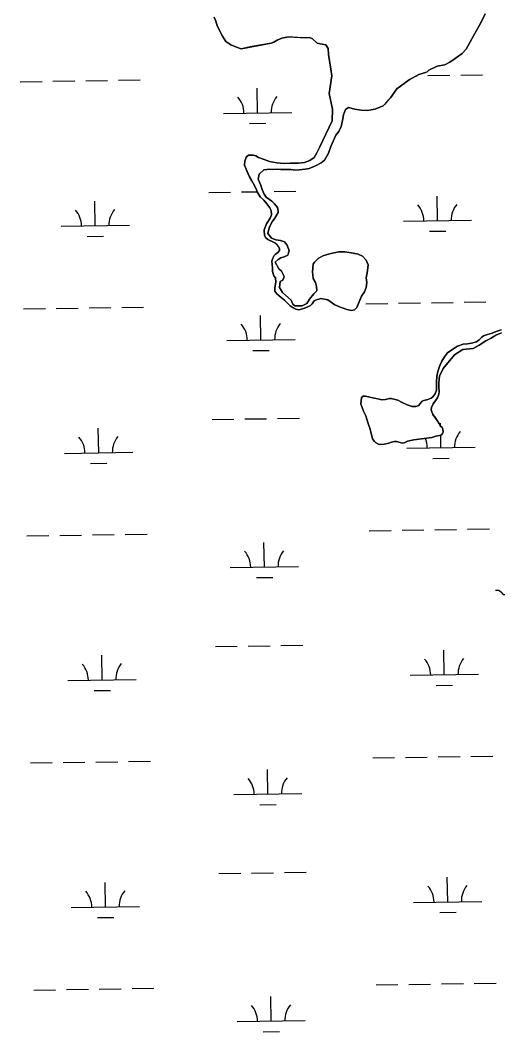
# Model space of a CAD drawing. Extents: x 3807117 to 3845308, y 337856 to 363736.
# Drawn here: x 3836000 to 3836700, y 352703 to 354185 of the extents above; entities that cross this region are included whole.
import ezdxf

# ---------------------------------------------------------------- set-up
doc = ezdxf.new("R2010")
doc.units = 0
doc.layers.add('V-TOPO-SHOR', color=7, linetype='Continuous')
doc.layers.add('V-WETL-SWMP', color=7, linetype='Continuous')

msp = doc.modelspace()

# ---------------------------------------------------------------- linework, layer by layer
at = {"layer": 'V-TOPO-SHOR'}
for points in [[(3836457, 354103.5), (3836455.2, 354113.4), (3836452.1, 354134.7), (3836451.4, 354143.6), (3836448.1, 354149.2), (3836439.7, 354150.6), (3836435.5, 354151.6), (3836428.6, 354157.7), (3836423.9, 354159.6), (3836418.7, 354159), (3836412.9, 354159.4), (3836393.1, 354160.5), (3836383.7, 354158.7), (3836376.5, 354156), (3836371.8, 354152.7), (3836367.7, 354151.6), (3836339.6, 354146.3), (3836324, 354143.3), (3836317.2, 354145.7), (3836308.7, 354149.2), (3836301.3, 354153.7), (3836296.5, 354161.5), (3836292.6, 354169.2), (3836288.8, 354176.9), (3836286.6, 354183.7), (3836284.3, 354189.4)], [(3836681.5, 354194.2), (3836676, 354182.1), (3836661.9, 354157.7), (3836653.9, 354142.4), (3836647.8, 354136.5), (3836637.5, 354129), (3836629.8, 354123.6), (3836622.6, 354119.8), (3836611.2, 354117.9), (3836599.3, 354111.9), (3836598.3, 354110.9), (3836596.7, 354109.3), (3836594.2, 354108.2), (3836584.3, 354105.3), (3836570.4, 354097.7), (3836552.4, 354084.3), (3836542.8, 354071.5), (3836538.7, 354066.7), (3836534.7, 354061.9), (3836532.1, 354059.8), (3836526.4, 354057), (3836519.7, 354054.8), (3836509.3, 354053), (3836499.9, 354053.3), (3836490.5, 354054.7), (3836481.5, 354057.1)], [(3836349.4, 353984), (3836357.8, 353981.1), (3836365.6, 353978.1), (3836376.1, 353976.3), (3836387, 353975), (3836395.8, 353975.7), (3836407.8, 353975.4), (3836416.6, 353976.7), (3836424.8, 353979.5), (3836431, 353983.8), (3836435, 353990.6), (3836439.5, 353999.5), (3836457.3, 354037.4), (3836458, 354054.5), (3836452.8, 354077.8), (3836457, 354103.5)], [(3836481.5, 354057.1), (3836476.9, 354054.4), (3836474, 354046.3), (3836472.6, 354038), (3836470.7, 354029.1), (3836467.2, 354022.2), (3836462.7, 354016.4), (3836455.3, 354000.2), (3836451.9, 353990.2), (3836445.9, 353980.2), (3836441.3, 353975.9), (3836434.1, 353972.1), (3836429.5, 353970), (3836423.8, 353967.7), (3836417.6, 353966.6), (3836408.8, 353965.8), (3836403.6, 353965.2), (3836396.8, 353966.1), (3836388.5, 353966.4), (3836382.3, 353966.3), (3836376.5, 353966.7), (3836369.8, 353966.5), (3836366.1, 353967), (3836357.3, 353965.7), (3836350.2, 353959.3), (3836348.8, 353952), (3836352.1, 353944.3), (3836354.9, 353937.1), (3836357.6, 353930.4), (3836360.8, 353925.8), (3836368.8, 353919.7), (3836373, 353916.2), (3836377.3, 353910.6), (3836378.4, 353905.9), (3836378, 353903.3), (3836376.5, 353900.7), (3836373.5, 353894.9), (3836369.4, 353889.6), (3836366, 353883.3), (3836364.5, 353879.1), (3836363.1, 353872.8), (3836368.4, 353865.7), (3836374.7, 353863.2), (3836381.5, 353862.4), (3836387.3, 353860.4), (3836388.9, 353858.4), (3836391.5, 353855.3), (3836394.3, 353847.1), (3836392.4, 353840.8), (3836387.2, 353838.6), (3836382.1, 353836.9), (3836378, 353834.7), (3836373.9, 353830.5), (3836379.3, 353820.7), (3836383, 353817.2), (3836386.8, 353809.5), (3836384.9, 353804.2), (3836381.3, 353802.1), (3836379.9, 353793.7), (3836384.3, 353786), (3836389, 353782), (3836397, 353774.9), (3836399.7, 353769.2), (3836402.4, 353766.7), (3836413.3, 353766.4)], [(3836440.9, 353777.2), (3836433.1, 353774.9), (3836431.1, 353773.8), (3836428, 353769.6), (3836425.5, 353767), (3836420.9, 353764.8), (3836413.7, 353762), (3836408.5, 353760.9), (3836404.3, 353761.8), (3836400.1, 353763.8), (3836395.9, 353766.8), (3836391.6, 353770.9), (3836387.4, 353774.9), (3836382.6, 353779), (3836376.3, 353784), (3836373.1, 353788.1), (3836373.5, 353792.8), (3836374.8, 353801.2), (3836374.2, 353807.4), (3836372, 353810.4), (3836369.8, 353817.1), (3836369.7, 353822.3), (3836368.9, 353832.2), (3836370.4, 353836.4), (3836372.4, 353840.1), (3836373.9, 353841.7), (3836377.5, 353844.9), (3836380, 353847.5), (3836380, 353850.1), (3836378.8, 353853.7), (3836376.7, 353855.8), (3836373.5, 353858.8), (3836369.3, 353860.8), (3836363, 353863.8), (3836359.9, 353866.3), (3836358.2, 353869.4), (3836357.5, 353877.7), (3836358.5, 353880.3), (3836361, 353886.6), (3836363, 353889.7), (3836366.5, 353895), (3836368.5, 353899.7), (3836367.8, 353906.5), (3836366.1, 353910.1), (3836361.8, 353916.2), (3836357.1, 353921.3), (3836351.7, 353926.4), (3836347.4, 353933.5), (3836346.3, 353936.6), (3836343.6, 353942.8), (3836339.8, 353949.5), (3836336, 353955.6), (3836333.3, 353961.8), (3836331.1, 353966.9), (3836328.9, 353972.6), (3836329.3, 353978.3), (3836331.2, 353984.1), (3836332.2, 353985.2), (3836334.8, 353987.3), (3836336.9, 353987.3), (3836341.5, 353987.5), (3836345.2, 353986.5), (3836349.4, 353984)], [(3836435.1, 353788.7), (3836434.5, 353795), (3836432.8, 353800.6), (3836429.5, 353806.8), (3836428.3, 353816.6), (3836429.6, 353827.6), (3836431.6, 353830.7), (3836436.6, 353836.1), (3836443.8, 353839.9), (3836453.6, 353842.7), (3836467.1, 353845.6), (3836475.9, 353845.8), (3836487.9, 353844), (3836495.7, 353842.1), (3836502, 353839.6), (3836507.4, 353833.5), (3836510.1, 353826.8), (3836509.7, 353822.1), (3836508.8, 353814.8), (3836507.4, 353807.5), (3836508.1, 353800.8), (3836507.2, 353793.5), (3836504.8, 353787.2), (3836500.2, 353780.9), (3836494.8, 353767.8), (3836493.4, 353764.1), (3836490.3, 353760.9), (3836485.7, 353759.8), (3836478.9, 353761.2), (3836467.9, 353765.1), (3836461.3, 353768.3)], [(3836413.3, 353766.4), (3836420, 353770.2), (3836424, 353776.5), (3836430.6, 353784), (3836435.1, 353788.7)], [(3836461.3, 353768.3), (3836450.8, 353775.3), (3836440.9, 353777.2)], [(3836705.8, 353727.1), (3836697.5, 353723.8), (3836693.9, 353721.6), (3836690.3, 353719.4), (3836682.6, 353715.1), (3836672.8, 353709.1), (3836664, 353704.2), (3836648.9, 353702.8), (3836636.6, 353694.7), (3836620.3, 353675), (3836614.8, 353663.4), (3836613.5, 353654.5), (3836613.6, 353647.2), (3836614.3, 353641), (3836613.8, 353637.3), (3836611.9, 353632), (3836605.3, 353623), (3836602.8, 353617.7), (3836602.4, 353614.1)], [(3836602.5, 353631.3), (3836604.5, 353632.9), (3836607.1, 353635.6), (3836608.6, 353637.7), (3836610.1, 353643), (3836610.5, 353648.7), (3836610.3, 353655.5), (3836610.6, 353663.3), (3836612.1, 353670.2), (3836615, 353679.1), (3836618, 353685.4), (3836622, 353691.8), (3836626.6, 353697.6), (3836634.3, 353703), (3836641, 353707.4), (3836649.3, 353710.2), (3836656, 353710.8), (3836661.8, 353712), (3836669, 353713.7), (3836673.1, 353717), (3836676.7, 353720.7), (3836679.3, 353722.8), (3836685, 353724.5), (3836691.7, 353726.8), (3836697.9, 353729), (3836705.2, 353731.3)], [(3836602.4, 353614.1), (3836605.1, 353607.3), (3836607.3, 353604.3), (3836611.1, 353598.6), (3836613.8, 353594.5), (3836615.9, 353590.9), (3836618.6, 353588.3), (3836619.7, 353585.7), (3836620.3, 353581.6), (3836619.3, 353579.5), (3836617.8, 353577.4), (3836614.7, 353576.8), (3836609.5, 353575.6), (3836603.3, 353573.9), (3836577.3, 353570.2), (3836567.9, 353568.4), (3836562.7, 353565.7), (3836560.6, 353565.6), (3836557, 353566.6), (3836551.7, 353568), (3836548.1, 353567.9), (3836544.4, 353566.8), (3836540.3, 353565.2), (3836536.7, 353564.6), (3836533.5, 353564), (3836528.9, 353563.3), (3836525.2, 353563.8), (3836521, 353566.3), (3836519.4, 353567.8), (3836516.6, 353571.9), (3836513.2, 353585.9), (3836510.4, 353592.7), (3836508.2, 353600.5), (3836506.5, 353605.6), (3836503.2, 353612.4), (3836499.3, 353623.2), (3836500.2, 353631.6), (3836501.7, 353633.7), (3836502.2, 353634.3), (3836506.4, 353634.4), (3836519, 353631.5), (3836524.2, 353630.6), (3836530, 353629.1), (3836535.7, 353629.3), (3836541.4, 353631), (3836544, 353631), (3836547.7, 353630.1), (3836553.5, 353628.6), (3836558.8, 353625.6), (3836567.2, 353621.6), (3836574.6, 353619.2), (3836579.8, 353619.3), (3836584.5, 353620.5)], [(3836584.5, 353620.5), (3836586, 353623.1), (3836587, 353624.2), (3836589.5, 353626.8), (3836591.6, 353627.9), (3836597.8, 353629.6), (3836602.5, 353631.3)], [(3836697, 353350.3), (3836701.8, 353350), (3836704.6, 353347.8), (3836708, 353343.7), (3836713.9, 353343.6), (3836719.7, 353344.6), (3836726.2, 353345.9), (3836731.3, 353348.2), (3836735.2, 353347.7), (3836741, 353342.6), (3836744.4, 353338.5), (3836748.4, 353337.4), (3836754.2, 353337.1), (3836759.7, 353335.6), (3836765.7, 353332.5), (3836770.7, 353329.7), (3836774.5, 353327.3), (3836777, 353324.9)]]:
    msp.add_lwpolyline(points, dxfattribs=at)
at = {"layer": 'V-WETL-SWMP'}
for p, q in [((3836000, 354094.8), (3836032, 354095.3)), ((3836048, 354095.5), (3836080, 354096)), ((3836096, 354096.3), (3836127.9, 354096.7)), ((3836143.9, 354097), (3836175.9, 354097.5)), ((3836581, 354103.5), (3836581.8, 354103.5)), ((3836597.8, 354103.8), (3836629.8, 354104.3)), ((3836645.8, 354104.5), (3836677.8, 354105)), ((3836348, 354049.3), (3836347.5, 354085.3)), ((3836298, 354048.5), (3836398, 354050)), ((3836336.2, 354033.7), (3836360.2, 354034)), ((3836276.3, 353932.8), (3836308.3, 353933.2)), ((3836324.3, 353933.5), (3836347.3, 353933.8)), ((3836356.1, 353934), (3836356.3, 353934)), ((3836372.3, 353934.2), (3836404.3, 353934.7)), ((3836110, 353883.8), (3836109.4, 353919.8)), ((3836611.8, 353891.4), (3836611.3, 353927.4)), ((3836561.8, 353890.6), (3836661.8, 353892.1)), ((3836060, 353883.1), (3836160, 353884.6)), ((3836600.1, 353875.8), (3836624.1, 353876.1)), ((3836098.2, 353868.2), (3836122.2, 353868.6)), ((3836506.8, 353769.7), (3836538.8, 353770.2)), ((3836554.8, 353770.4), (3836586.8, 353770.9)), ((3836602.8, 353771.1), (3836634.8, 353771.6)), ((3836650.8, 353771.9), (3836682.8, 353772.3)), ((3836004.9, 353762.2), (3836036.9, 353762.7)), ((3836052.9, 353762.9), (3836084.9, 353763.4)), ((3836100.9, 353763.6), (3836132.9, 353764.1)), ((3836148.9, 353764.3), (3836180.9, 353764.8)), ((3836353, 353716.6), (3836352.4, 353752.6)), ((3836303, 353715.9), (3836403, 353717.4)), ((3836341.2, 353701), (3836365.2, 353701.4)), ((3836281.3, 353600.1), (3836313.3, 353600.6)), ((3836329.3, 353600.9), (3836361.3, 353601.3)), ((3836377.3, 353601.6), (3836409.3, 353602)), ((3836616.3, 353590.5), (3836616.3, 353594.7)), ((3836115, 353551.2), (3836114.4, 353587.2)), ((3836616.8, 353558.7), (3836616.5, 353577.1)), ((3836065, 353550.5), (3836165, 353552)), ((3836566.8, 353558), (3836666.8, 353559.5)), ((3836103.2, 353535.6), (3836127.2, 353536)), ((3836605, 353543.1), (3836629, 353543.5)), ((3836009.9, 353429.5), (3836041.9, 353430)), ((3836057.9, 353430.3), (3836089.9, 353430.7)), ((3836105.9, 353431), (3836137.9, 353431.5)), ((3836153.9, 353431.7), (3836185.9, 353432.2)), ((3836511.8, 353437.1), (3836543.8, 353437.5)), ((3836559.8, 353437.8), (3836591.8, 353438.3)), ((3836607.8, 353438.5), (3836639.8, 353439)), ((3836655.8, 353439.2), (3836687.8, 353439.7)), ((3836358, 353384), (3836357.4, 353420)), ((3836308, 353383.3), (3836408, 353384.8)), ((3836346.2, 353368.4), (3836370.2, 353368.8)), ((3836286.3, 353267.5), (3836318.3, 353268)), ((3836334.3, 353268.2), (3836366.3, 353268.7)), ((3836382.3, 353268.9), (3836414.3, 353269.4)), ((3836119.9, 353218.6), (3836119.4, 353254.6)), ((3836621.8, 353226.1), (3836621.3, 353262.1)), ((3836070, 353217.8), (3836169.9, 353219.3)), ((3836571.8, 353225.3), (3836671.8, 353226.8)), ((3836610, 353210.5), (3836634, 353210.8)), ((3836108.2, 353203), (3836132.2, 353203.3)), ((3836516.8, 353104.4), (3836548.8, 353104.9)), ((3836564.8, 353105.1), (3836596.8, 353105.6)), ((3836612.8, 353105.9), (3836644.8, 353106.3)), ((3836660.8, 353106.6), (3836692.7, 353107.1)), ((3836014.9, 353096.9), (3836046.9, 353097.4)), ((3836062.9, 353097.6), (3836094.9, 353098.1)), ((3836110.9, 353098.3), (3836142.9, 353098.8)), ((3836158.9, 353099.1), (3836190.9, 353099.5)), ((3836363, 353051.4), (3836362.4, 353087.4)), ((3836313, 353050.6), (3836412.9, 353052.1)), ((3836351.2, 353035.8), (3836375.2, 353036.1)), ((3836291.3, 352934.9), (3836323.3, 352935.3)), ((3836339.3, 352935.6), (3836371.3, 352936.1)), ((3836387.3, 352936.3), (3836419.3, 352936.8)), ((3836626.8, 352893.4), (3836626.2, 352929.4)), ((3836124.9, 352885.9), (3836124.4, 352921.9)), ((3836576.8, 352892.7), (3836676.8, 352894.2)), ((3836074.9, 352885.2), (3836174.9, 352886.7)), ((3836113.2, 352870.3), (3836137.2, 352870.7)), ((3836615, 352877.8), (3836639, 352878.2)), ((3836019.9, 352764.3), (3836051.9, 352764.7)), ((3836067.9, 352765), (3836099.9, 352765.5)), ((3836115.9, 352765.7), (3836147.9, 352766.2)), ((3836163.9, 352766.4), (3836195.9, 352766.9)), ((3836521.8, 352771.8), (3836553.7, 352772.3)), ((3836569.7, 352772.5), (3836601.7, 352773)), ((3836617.7, 352773.2), (3836649.7, 352773.7)), ((3836665.7, 352773.9), (3836697.7, 352774.4)), ((3836367.9, 352718.7), (3836367.4, 352754.7)), ((3836317.9, 352718), (3836417.9, 352719.5)), ((3836356.2, 352703.1), (3836380.2, 352703.5))]:
    msp.add_line(p, q, dxfattribs=at)
for points in [[(3836284.3, 354189.4), (3836286.6, 354183.7), (3836288.8, 354176.9), (3836296.5, 354161.5), (3836301.3, 354153.7), (3836308.7, 354149.2), (3836317.2, 354145.7), (3836324, 354143.3), (3836367.7, 354151.6), (3836371.8, 354152.7), (3836376.5, 354156), (3836383.7, 354158.7), (3836393.1, 354160.5), (3836418.7, 354159), (3836423.9, 354159.6), (3836428.6, 354157.7), (3836435.5, 354151.6), (3836439.7, 354150.6), (3836448.1, 354149.2), (3836451.4, 354143.6), (3836452.1, 354134.7), (3836455.2, 354113.4), (3836457, 354103.5), (3836452.8, 354077.8), (3836458, 354054.5), (3836457.3, 354037.4), (3836439.5, 353999.5), (3836435, 353990.6), (3836431, 353983.8), (3836424.8, 353979.5), (3836416.6, 353976.7), (3836407.8, 353975.4), (3836395.8, 353975.7), (3836387, 353975), (3836376.1, 353976.3), (3836365.6, 353978.1), (3836357.8, 353981.1), (3836349.4, 353984), (3836345.2, 353986.5), (3836341.5, 353987.5), (3836334.8, 353987.3), (3836332.2, 353985.2), (3836331.2, 353984.1), (3836329.3, 353978.3), (3836328.9, 353972.6), (3836331.1, 353966.9), (3836336, 353955.6), (3836339.8, 353949.5), (3836343.6, 353942.8), (3836346.3, 353936.6), (3836347.4, 353933.5), (3836351.7, 353926.4), (3836357.1, 353921.3), (3836361.8, 353916.2), (3836366.1, 353910.1), (3836367.8, 353906.5), (3836368.5, 353899.7), (3836366.5, 353895), (3836361, 353886.6), (3836357.5, 353877.7), (3836358.2, 353869.4), (3836359.9, 353866.3), (3836363, 353863.8), (3836373.5, 353858.8), (3836378.8, 353853.7), (3836380, 353850.1), (3836380, 353847.5), (3836377.5, 353844.9), (3836373.9, 353841.7), (3836372.4, 353840.1), (3836370.4, 353836.4), (3836368.9, 353832.2), (3836369.7, 353822.3), (3836369.8, 353817.1), (3836372, 353810.4), (3836374.2, 353807.4), (3836374.8, 353801.2), (3836373.5, 353792.8), (3836373.1, 353788.1), (3836376.3, 353784), (3836382.6, 353779), (3836387.4, 353774.9), (3836395.9, 353766.8), (3836400.1, 353763.8), (3836404.3, 353761.8), (3836408.5, 353760.9), (3836413.7, 353762), (3836420.9, 353764.8), (3836425.5, 353767), (3836428, 353769.6), (3836431.1, 353773.8), (3836433.1, 353774.9), (3836440.9, 353777.2), (3836450.8, 353775.3), (3836461.3, 353768.3), (3836467.9, 353765.1), (3836478.9, 353761.2), (3836485.7, 353759.8), (3836490.3, 353760.9), (3836493.4, 353764.1)], [(3836542.8, 354071.5), (3836552.4, 354084.3), (3836570.4, 354097.7), (3836584.3, 354105.3), (3836594.2, 354108.2), (3836596.7, 354109.3), (3836599.3, 354111.9), (3836611.2, 354117.9), (3836622.6, 354119.8), (3836629.8, 354123.6), (3836637.5, 354129), (3836647.8, 354136.5), (3836653.9, 354142.4), (3836661.9, 354157.7), (3836676, 354182.1), (3836681.5, 354194.2)], [(3836493.4, 353764.1), (3836500.2, 353780.9), (3836504.8, 353787.2), (3836507.2, 353793.5), (3836508.1, 353800.8), (3836507.4, 353807.5), (3836508.8, 353814.8), (3836509.7, 353822.1), (3836510.1, 353826.8), (3836507.4, 353833.5), (3836502, 353839.6), (3836495.7, 353842.1), (3836487.9, 353844), (3836475.9, 353845.8), (3836467.1, 353845.6), (3836453.6, 353842.7), (3836443.8, 353839.9), (3836436.6, 353836.1), (3836431.6, 353830.7), (3836429.6, 353827.6), (3836428.3, 353816.6), (3836429.5, 353806.8), (3836432.8, 353800.6), (3836434.5, 353795), (3836435.1, 353788.7), (3836430.6, 353784), (3836424, 353776.5), (3836420, 353770.2), (3836413.3, 353766.4), (3836402.4, 353766.7), (3836399.7, 353769.2), (3836397, 353774.9), (3836389, 353782), (3836384.3, 353786), (3836379.9, 353793.7), (3836381.3, 353802.1), (3836384.9, 353804.2), (3836386.8, 353809.5), (3836383, 353817.2), (3836379.3, 353820.7), (3836373.9, 353830.5), (3836378, 353834.7), (3836382.1, 353836.9), (3836387.2, 353838.6), (3836392.4, 353840.8), (3836394.3, 353847.1), (3836391.5, 353855.3), (3836388.9, 353858.4), (3836387.3, 353860.4), (3836381.5, 353862.4), (3836374.7, 353863.2), (3836368.4, 353865.7), (3836363.1, 353872.8), (3836364.5, 353879.1), (3836366, 353883.3), (3836369.4, 353889.6), (3836373.5, 353894.9), (3836376.5, 353900.7), (3836378, 353903.3), (3836378.4, 353905.9), (3836377.3, 353910.6), (3836373, 353916.2), (3836368.8, 353919.7), (3836360.8, 353925.8), (3836357.6, 353930.4), (3836354.9, 353937.1), (3836352.1, 353944.3), (3836348.8, 353952), (3836350.2, 353959.3), (3836357.3, 353965.7), (3836366.1, 353967), (3836369.8, 353966.5), (3836376.5, 353966.7), (3836382.3, 353966.3), (3836388.5, 353966.4), (3836396.8, 353966.1), (3836403.6, 353965.2), (3836408.8, 353965.8), (3836417.6, 353966.6), (3836423.8, 353967.7), (3836429.5, 353970), (3836434.1, 353972.1), (3836441.3, 353975.9), (3836445.9, 353980.2), (3836451.9, 353990.2), (3836455.3, 354000.2), (3836462.7, 354016.4), (3836467.2, 354022.2), (3836470.7, 354029.1), (3836472.6, 354038), (3836474, 354046.3), (3836476.9, 354054.4), (3836481.5, 354057.1), (3836490.5, 354054.7), (3836499.9, 354053.3), (3836509.3, 354053), (3836519.7, 354054.8), (3836526.4, 354057), (3836532.1, 354059.8), (3836534.7, 354061.9), (3836542.8, 354071.5)], [(3836705.2, 353731.3), (3836697.9, 353729), (3836691.7, 353726.8), (3836685, 353724.5), (3836679.3, 353722.8), (3836676.7, 353720.7), (3836673.1, 353717), (3836669, 353713.7), (3836661.8, 353712), (3836656, 353710.8), (3836649.3, 353710.2), (3836641, 353707.4), (3836634.3, 353703), (3836626.6, 353697.6), (3836622, 353691.8), (3836618, 353685.4), (3836615, 353679.1), (3836612.1, 353670.2), (3836610.6, 353663.3), (3836610.3, 353655.5), (3836610.5, 353648.7), (3836610.1, 353643), (3836608.6, 353637.7), (3836607.1, 353635.6), (3836604.5, 353632.9), (3836602.5, 353631.3), (3836597.8, 353629.6), (3836591.6, 353627.9), (3836589.5, 353626.8), (3836586, 353623.1), (3836584.5, 353620.5), (3836579.8, 353619.3), (3836574.6, 353619.2), (3836567.2, 353621.6), (3836558.8, 353625.6), (3836553.5, 353628.6), (3836544, 353631), (3836541.4, 353631), (3836535.7, 353629.3), (3836530, 353629.1), (3836524.2, 353630.6), (3836519, 353631.5), (3836506.4, 353634.4), (3836502.2, 353634.3), (3836501.7, 353633.7), (3836500.2, 353631.6), (3836499.3, 353623.2), (3836503.2, 353612.4), (3836506.5, 353605.6), (3836508.2, 353600.5), (3836510.4, 353592.7), (3836513.2, 353585.9), (3836516.6, 353571.9), (3836519.4, 353567.8), (3836521, 353566.3), (3836525.2, 353563.8), (3836528.9, 353563.3), (3836533.5, 353564)], [(3836533.5, 353564), (3836540.3, 353565.2), (3836544.4, 353566.8), (3836548.1, 353567.9), (3836551.7, 353568), (3836560.6, 353565.6), (3836562.7, 353565.7), (3836567.9, 353568.4), (3836577.3, 353570.2), (3836603.3, 353573.9), (3836609.5, 353575.6), (3836614.7, 353576.8), (3836617.8, 353577.4), (3836619.3, 353579.5), (3836620.3, 353581.6), (3836619.7, 353585.7), (3836618.6, 353588.3), (3836615.9, 353590.9), (3836613.8, 353594.5), (3836611.1, 353598.6), (3836605.1, 353607.3), (3836602.4, 353614.1), (3836602.8, 353617.7), (3836605.3, 353623), (3836611.9, 353632), (3836613.8, 353637.3), (3836614.3, 353641), (3836613.6, 353647.2), (3836613.5, 353654.5), (3836614.8, 353663.4), (3836620.3, 353675), (3836636.6, 353694.7), (3836648.9, 353702.8), (3836664, 353704.2), (3836672.8, 353709.1), (3836682.6, 353715.1), (3836690.3, 353719.4), (3836697.5, 353723.8), (3836705.8, 353727.1)]]:
    msp.add_lwpolyline(points, dxfattribs=at)
for centre, start, end in [((3836292.8, 354048.9), 0.0865, 41.6302), ((3836403.2, 354050.6), 140.0865, 181.6302), ((3836054.7, 353883.5), 0.0865, 41.6302), ((3836165.2, 353885.1), 140.0865, 181.6302), ((3836556.6, 353891), 0.0865, 41.6302), ((3836667.1, 353892.7), 140.0865, 181.6302), ((3836297.7, 353716.3), 0.0865, 41.6302), ((3836408.2, 353718), 140.0865, 181.6302), ((3836170.2, 353552.5), 140.0865, 181.6302), ((3836672, 353560), 140.0865, 181.6302), ((3836059.7, 353550.9), 0.0865, 41.6302), ((3836561.6, 353558.4), 0.0865, 23.7099), ((3836302.7, 353383.7), 0.0865, 41.6302), ((3836413.2, 353385.3), 140.0865, 181.6302), ((3836566.6, 353225.7), 0.0865, 41.6302), ((3836677, 353227.4), 140.0865, 181.6302), ((3836064.7, 353218.2), 0.0865, 41.6302), ((3836175.2, 353219.9), 140.0865, 181.6302), ((3836307.7, 353051), 0.0865, 41.6302), ((3836418.2, 353052.7), 140.0865, 181.6302), ((3836069.7, 352885.6), 0.0865, 41.6302), ((3836180.2, 352887.2), 140.0865, 181.6302), ((3836571.5, 352893.1), 0.0865, 41.6302), ((3836682, 352894.7), 140.0865, 181.6302), ((3836312.7, 352718.4), 0.0865, 41.6302), ((3836423.2, 352720), 140.0865, 181.6302)]:
    msp.add_arc(centre, 35.2, start, end, dxfattribs=at)

doc.saveas('drawing.dxf')
